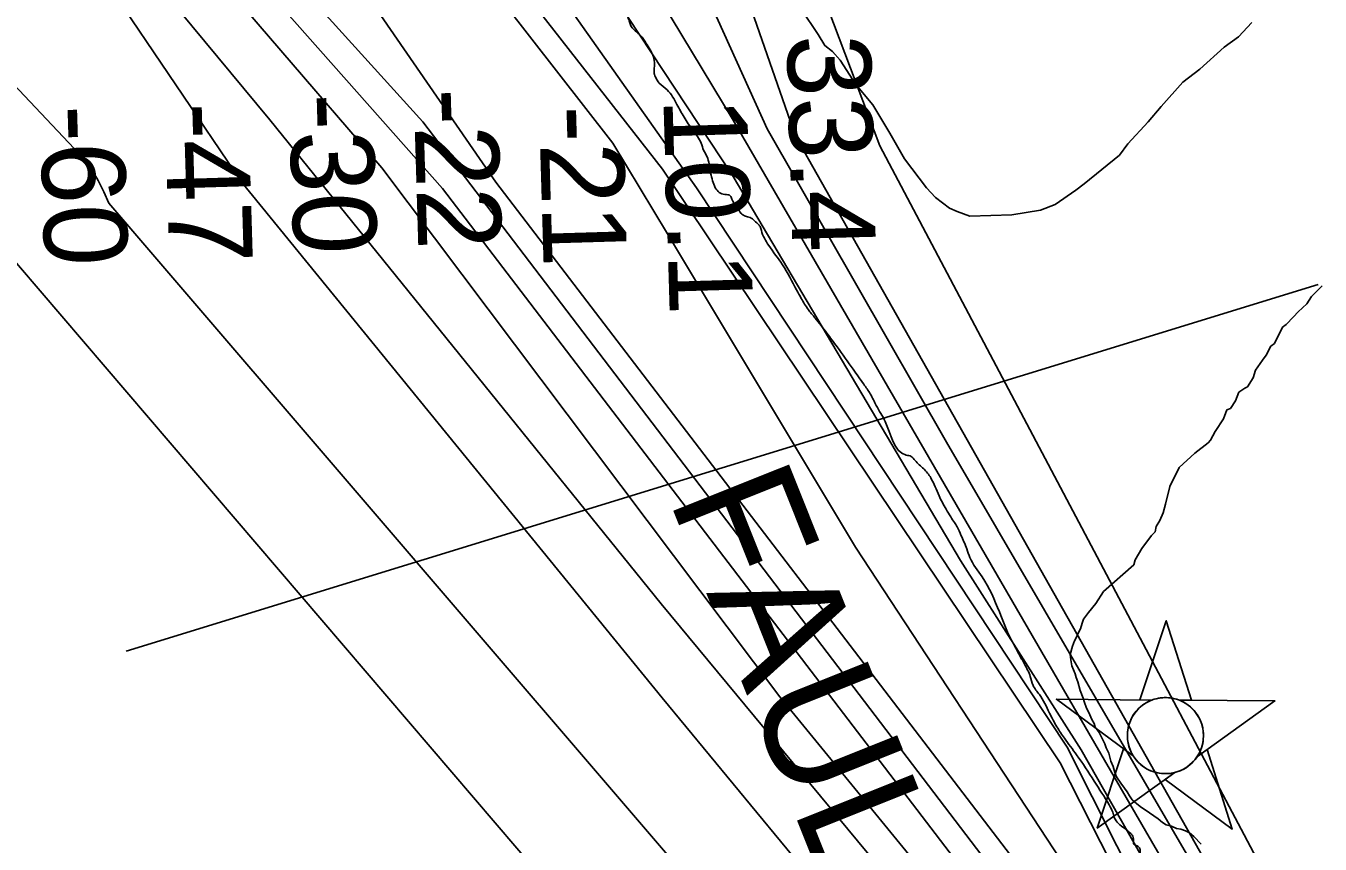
# Model space of a CAD drawing. Extents: x 3263578 to 3301413, y 764927 to 798602.
# Drawn here: x 3293459 to 3294497, y 778873 to 779528 of the extents above; entities that cross this region are included whole.
import ezdxf

# ---------------------------------------------------------------- set-up
doc = ezdxf.new("R2010")
doc.units = 0
for name, color, linetype in [('V-CHAN-NAID', 7, 'Continuous'), ('V-RIVR-EDGE', 7, 'Continuous'), ('V-RIVR-RANG', 7, 'Continuous'), ('V-RRAP-RVMT-IDEN', 7, 'Continuous'), ('V-SITE-VEGE', 7, 'Continuous'), ('V-TOPO-DPTH', 7, 'Continuous'), ('V-TOPO-MAJR', 7, 'Continuous'), ('V-TOPO-MINR', 7, 'Continuous'), ('V-TOPO-WATR', 7, 'Continuous')]:
    doc.layers.add(name, color=color, linetype=linetype)

msp = doc.modelspace()

# ---------------------------------------------------------------- linework, layer by layer
at = {"layer": 'V-CHAN-NAID'}
for points in [[(3294362.2, 778988.1), (3294352.6, 778988.2), (3294373.8, 779051.7), (3294394, 778987.9), (3294384.4, 778988), (3294382.8, 778988.5), (3294380.7, 778989.2), (3294378.7, 778989.6), (3294376.6, 778989.9), (3294375.5, 778990), (3294373.9, 778990.1), (3294372.2, 778990.1), (3294370.9, 778990), (3294368.9, 778989.8), (3294367.6, 778989.6), (3294365.8, 778989.2), (3294364.3, 778988.8), (3294363.2, 778988.5)], [(3294362.2, 778988.1), (3294285.7, 778988.7), (3294347.3, 778943.3), (3294346.2, 778945.2), (3294345.4, 778946.8), (3294344.5, 778948.8), (3294343.8, 778950.8), (3294343.5, 778952.1), (3294343.1, 778953.8), (3294342.9, 778955.2), (3294342.7, 778956.8), (3294342.6, 778958.6), (3294342.6, 778960.1), (3294342.7, 778962.2), (3294342.9, 778963.8), (3294343.2, 778966), (3294343.7, 778968), (3294344.3, 778969.8), (3294345, 778971.5), (3294345.7, 778973.1), (3294346.5, 778974.6), (3294347.6, 778976.4), (3294348.6, 778977.8), (3294349.6, 778979.1), (3294350.6, 778980.3), (3294351.9, 778981.6), (3294353, 778982.6), (3294354.7, 778984), (3294355.9, 778984.8), (3294357.6, 778985.9), (3294359.3, 778986.8), (3294360.8, 778987.5)], [(3294384.4, 778988), (3294460.9, 778987.4), (3294398.7, 778942.9), (3294399.6, 778944.4), (3294400.6, 778946.2), (3294401.3, 778947.8), (3294402, 778949.8), (3294402.6, 778951.6), (3294403, 778953.2), (3294403.3, 778955.2), (3294403.5, 778956.8), (3294403.6, 778959), (3294403.6, 778961.1), (3294403.4, 778963.3), (3294403.2, 778965), (3294402.7, 778967.3), (3294402, 778969.4), (3294401.3, 778971.4), (3294400.6, 778972.8), (3294399.6, 778974.7), (3294398.6, 778976.5), (3294397.3, 778978.2), (3294396.1, 778979.7), (3294394.8, 778981.1), (3294393.2, 778982.6), (3294391.4, 778984), (3294389.8, 778985.2), (3294387.9, 778986.3), (3294386.4, 778987.1)], [(3294380.6, 778930), (3294318.4, 778885.5), (3294339.6, 778949), (3294347.3, 778943.3), (3294347.9, 778942.3), (3294349.3, 778940.4), (3294350.5, 778939), (3294352, 778937.5), (3294353.4, 778936.3), (3294354.8, 778935.1), (3294356.2, 778934.1), (3294357.9, 778933.1), (3294359.6, 778932.2), (3294361.4, 778931.4), (3294362.9, 778930.8), (3294364.5, 778930.3), (3294366.7, 778929.7), (3294368.2, 778929.4), (3294370.3, 778929.2), (3294371.8, 778929.1), (3294373.7, 778929.1), (3294375.4, 778929.1), (3294377.1, 778929.3), (3294379, 778929.6)], [(3294398.7, 778942.9), (3294406.5, 778948.5), (3294426.7, 778884.7), (3294372.9, 778924.4), (3294380.6, 778930), (3294382.3, 778930.5), (3294383.9, 778931), (3294386.1, 778931.9), (3294387.8, 778932.8), (3294389.7, 778933.9), (3294391.4, 778935.2), (3294393, 778936.4), (3294394.3, 778937.6), (3294395.6, 778939), (3294396.9, 778940.4), (3294398, 778941.9)]]:
    msp.add_lwpolyline(points, close=True, dxfattribs=at)
msp.add_circle((3294373.1, 778959.6), 30.5, dxfattribs=at)
at = {"layer": 'V-RIVR-EDGE'}
msp.add_spline([(3294378.5, 778834.5), (3294373, 778841.3), (3294370.5, 778844.2), (3294366.1, 778848.9), (3294363.9, 778853.7), (3294362.3, 778855.6), (3294358.8, 778857.5), (3294356, 778860.3), (3294356, 778861.9), (3294354.4, 778863.2), (3294352.8, 778865.1), (3294352.8, 778867.6), (3294351.9, 778870.1), (3294348.7, 778872), (3294347.8, 778872.7), (3294347.5, 778874.2), (3294346.9, 778879), (3294345.3, 778881.2), (3294340.2, 778885.3), (3294332.1, 778893.9), (3294330.8, 778898.3), (3294328, 778904), (3294316, 778923), (3294301.9, 778944.2), (3294292.1, 778957.5), (3294286.1, 778966.6), (3294280.1, 778977.7), (3294272, 778992.6), (3294266.9, 778999.8), (3294264.7, 779007.1), (3294260, 779016.9), (3294255.6, 779025.1), (3294249, 779037.2), (3294239.9, 779058.7), (3294226.1, 779086.8), (3294216.3, 779102.3), (3294213.8, 779109.3), (3294209.1, 779120.3), (3294206, 779127), (3294203.8, 779130.4), (3294200.9, 779134.9), (3294197.2, 779141.2), (3294191.5, 779151.9), (3294184.9, 779166.2), (3294179.2, 779173.5), (3294172.3, 779180.1), (3294169.2, 779183.3), (3294165.1, 779184.5), (3294148.4, 779211.4), (3294141.2, 779224.1), (3294136.4, 779233.6), (3294131.1, 779241.2), (3294122.6, 779253.2), (3294109.7, 779271.2), (3294101.5, 779282.3), (3294092.1, 779294.3), (3294086.7, 779301), (3294081, 779310.1), (3294077.3, 779316.8), (3294065.9, 779337), (3294054.9, 779352.5), (3294049, 779364.5), (3294048, 779367.7), (3294046.1, 779369.9), (3294038.9, 779375.3), (3294035.4, 779376.3), (3294032.9, 779378.2), (3294029.1, 779383.9), (3294025.3, 779389.6), (3294024.1, 779392.4), (3294019.7, 779393.4), (3294015.2, 779395), (3294012.1, 779398.8), (3294009.9, 779404.4), (3294008.3, 779410.4), (3294007.1, 779418), (3294005.5, 779423.4), (3294002.7, 779428.8), (3294000.8, 779434.5), (3293994.2, 779444.6), (3293987, 779455.4), (3293981.3, 779465.5), (3293973.4, 779477.2), (3293967.1, 779482.6), (3293964, 779487.6), (3293963, 779491.4), (3293963.4, 779497.7), (3293962.4, 779503.7), (3293956.5, 779514.5), (3293952.1, 779520.8), (3293947.7, 779524.6), (3293944.8, 779527.8), (3293943.6, 779530.9), (3293942.3, 779534.4), (3293941.1, 779543), (3293936.4, 779556.2), (3293930.4, 779573.6), (3293925.1, 779584.4), (3293921.6, 779588.2), (3293919.7, 779592.3), (3293916.3, 779602.1), (3293911.2, 779608.4), (3293909, 779613.8), (3293907.1, 779615.4), (3293905.6, 779618.2), (3293905.6, 779620.4), (3293903, 779623.6), (3293898, 779628.7), (3293892, 779639.1), (3293885.7, 779645.4), (3293875.6, 779656.2), (3293864, 779663.8), (3293853.9, 779671.1), (3293846, 779677.1), (3293841.3, 779680), (3293835.3, 779688.5), (3293830.9, 779690.4), (3293818.3, 779701.5), (3293804.4, 779711.3), (3293794.6, 779719.9), (3293782, 779731.9), (3293772.6, 779740.5), (3293771.3, 779744.9), (3293768.5, 779749), (3293764.4, 779752.8), (3293759.7, 779756.3), (3293755.9, 779760.7), (3293747.1, 779770.2), (3293724.4, 779798.1), (3293701.1, 779824.3), (3293673.4, 779857.6), (3293649.8, 779886.7), (3293635.3, 779904.1), (3293604.4, 779941.8), (3293579.5, 779973.1), (3293558.8, 779998.1), (3293544.9, 780013.6), (3293535.4, 780025.3), (3293525.7, 780032.6), (3293499.5, 780067.4), (3293483.5, 780085.4), (3293457, 780113.9), (3293425.8, 780147.8), (3293405, 780166.2), (3293385.5, 780181.7), (3293377.3, 780190.6), (3293370.7, 780202), (3293367.2, 780209.9), (3293357.2, 780224.1), (3293333.9, 780247.5), (3293301.4, 780275.4), (3293270.2, 780302.4)], degree=3, dxfattribs=at)
at = {"layer": 'V-RIVR-RANG'}
msp.add_line((3294495.5, 779321.2), (3293539.6, 779027.4), dxfattribs=at)
at = {"layer": 'V-SITE-VEGE'}
for p, q in [((3294490.2, 779311.7), (3294498.9, 779320)), ((3294479.6, 779299.4), (3294486.4, 779305.6)), ((3294486.4, 779305.6), (3294490.2, 779311.7)), ((3294470, 779289.1), (3294475.8, 779295.3)), ((3294475.8, 779295.3), (3294479.6, 779299.4)), ((3294460.5, 779273.8), (3294467.1, 779287)), ((3294467.1, 779287), (3294470, 779289.1)), ((3294453.9, 779264.6), (3294457.6, 779271.7)), ((3294457.6, 779271.7), (3294460.5, 779273.8)), ((3294445.3, 779252.4), (3294451, 779260.5)), ((3294451, 779260.5), (3294453.9, 779264.6)), ((3294443.5, 779246.3), (3294445.3, 779252.4)), ((3294438.8, 779239.2), (3294443.5, 779246.3)), ((3294429.2, 779227.9), (3294431.9, 779235)), ((3294431.9, 779235), (3294436.8, 779238.1)), ((3294436.8, 779238.1), (3294438.8, 779239.2)), ((3294419.7, 779213.6), (3294422.4, 779220.7)), ((3294422.4, 779220.7), (3294425.4, 779221.8)), ((3294425.4, 779221.8), (3294429.2, 779227.9)), ((3294413, 779203.4), (3294419.7, 779213.6)), ((3294409.3, 779196.3), (3294413, 779203.4)), ((3294396.7, 779185.9), (3294407.4, 779194.3)), ((3294407.4, 779194.3), (3294409.3, 779196.3)), ((3294384.1, 779174.5), (3294396.7, 779185.9)), ((3294376.6, 779159.3), (3294384.1, 779174.5)), ((3294373.1, 779145.2), (3294376.6, 779159.3)), ((3294368.5, 779132.1), (3294371.3, 779138.2)), ((3294371.3, 779138.2), (3294373.1, 779145.2)), ((3294364.9, 779123), (3294365.7, 779127.1)), ((3294365.7, 779127.1), (3294368.5, 779132.1)), ((3294354.3, 779109.7), (3294362, 779119.9)), ((3294362, 779119.9), (3294364.9, 779123)), ((3294348.7, 779100.5), (3294354.3, 779109.7)), ((3294323.5, 779075.2), (3294347.8, 779096.5)), ((3294347.8, 779096.5), (3294348.7, 779100.5)), ((3294317.4, 779065.5), (3294323.5, 779075.2)), ((3294311.4, 779058.3), (3294317.4, 779065.5)), ((3294306.2, 779049.8), (3294307.5, 779052.9)), ((3294307.5, 779052.9), (3294311.4, 779058.3)), ((3294303.2, 779041.6), (3294304.9, 779045.1)), ((3294304.9, 779045.1), (3294306.2, 779049.8)), ((3294298.5, 779031.2), (3294300.2, 779035.5)), ((3294300.2, 779035.5), (3294301.9, 779038.6)), ((3294301.9, 779038.6), (3294303.2, 779041.6)), ((3294296.7, 779024.7), (3294298.5, 779031.2)), ((3294297.2, 779020.4), (3294296.7, 779024.7)), ((3294298.1, 779015.6), (3294297.2, 779020.4)), ((3294300.7, 779009.1), (3294298.1, 779015.6)), ((3294301.6, 779006.1), (3294300.7, 779009.1)), ((3294302.9, 779002.7), (3294301.6, 779006.1)), ((3294304.6, 778995.7), (3294302.9, 779002.7)), ((3294307.2, 778989.7), (3294304.6, 778995.7)), ((3294308.1, 778986.2), (3294307.2, 778989.7)), ((3294309.4, 778982.3), (3294308.1, 778986.2)), ((3294312.5, 778976.3), (3294309.4, 778982.3)), ((3294314.2, 778972.4), (3294312.5, 778976.3)), ((3294315.9, 778969.4), (3294314.2, 778972.4)), ((3294316.8, 778966.3), (3294315.9, 778969.4)), ((3294319.9, 778962), (3294316.8, 778966.3)), ((3294322.5, 778956.8), (3294319.9, 778962)), ((3294324.6, 778952.9), (3294322.5, 778956.8)), ((3294325.5, 778949.9), (3294324.6, 778952.9)), ((3294327.7, 778945.6), (3294325.5, 778949.9)), ((3294329.4, 778939.1), (3294327.7, 778945.6)), ((3294331.2, 778934.8), (3294329.4, 778939.1)), ((3294332.5, 778930), (3294331.2, 778934.8)), ((3294333.8, 778926.6), (3294332.5, 778930)), ((3294337.3, 778921.4), (3294333.8, 778926.6)), ((3294340.3, 778917.5), (3294337.3, 778921.4)), ((3294342.5, 778914.5), (3294340.3, 778917.5)), ((3294344.2, 778911.4), (3294342.5, 778914.5)), ((3294346.4, 778908), (3294344.2, 778911.4)), ((3294350.3, 778905), (3294346.4, 778908)), ((3294353.8, 778901.9), (3294350.3, 778905)), ((3294356.8, 778900.2), (3294353.8, 778901.9)), ((3294367.2, 778892.9), (3294356.8, 778900.2)), ((3294370.7, 778889.9), (3294367.2, 778892.9)), ((3294373.7, 778888.1), (3294370.7, 778889.9)), ((3294378.1, 778886.9), (3294373.7, 778888.1)), ((3294382, 778885.1), (3294378.1, 778886.9)), ((3294385.4, 778884.7), (3294382, 778885.1)), ((3294389.3, 778883.4), (3294385.4, 778884.7)), ((3294392.4, 778881.7), (3294389.3, 778883.4)), ((3294395.8, 778878.7), (3294392.4, 778881.7)), ((3294401.9, 778872.6), (3294395.8, 778878.7))]:
    msp.add_line(p, q, dxfattribs=at)
msp.add_lwpolyline([(3294442.3, 779531.1), (3294431.7, 779519.8), (3294420.1, 779511.4), (3294400.7, 779493.8), (3294387.1, 779483.4), (3294369.8, 779463.9), (3294359.2, 779451.5), (3294342.9, 779434), (3294336.2, 779424.8), (3294308, 779402), (3294301.2, 779396.7), (3294284.7, 779385.2), (3294272.8, 779380.8), (3294250, 779377.1), (3294216.2, 779375.9), (3294206.1, 779379.6), (3294200, 779382.4), (3294188.7, 779391), (3294181.5, 779398.7), (3294163.8, 779422), (3294152.1, 779442.6), (3294138.4, 779465.1), (3294124.9, 779481.6), (3294112.2, 779501.1), (3294106, 779507.9), (3294099.9, 779512.7), (3294094.6, 779521.5), (3294080.9, 779541.9)], dxfattribs=at)
at = {"layer": 'V-TOPO-DPTH'}
for points in [[(3294973.1, 775831.4), (3295017.6, 775831.4), (3294965.5, 776147.7), (3295107.7, 776945.4), (3295094.3, 777022.3), (3294840.5, 777707.9), (3294732.7, 777981.7), (3294573.4, 778477.2), (3294476.6, 778647), (3294305.5, 778948.1), (3294208.7, 779099.9), (3294026.3, 779407.8), (3293661.5, 779960.3), (3293616.5, 780071.2), (3293497.5, 780381.2), (3293432.2, 780489.9), (3293378, 780514.9), (3293061.8, 780628.7), (3292540.1, 780858.3), (3292411.4, 780931), (3292041.2, 781171.5), (3291729.9, 781432.3), (3291450.1, 781636.4), (3291156.2, 781847.5)], [(3290993.9, 781750.3), (3291284.2, 781598.6), (3291630.7, 781389.5), (3291944.9, 781095.1), (3292387.4, 780805.7), (3293053.8, 780441), (3293501.2, 780012.8), (3293969.6, 779413.7), (3294288.7, 778937.7), (3294522.5, 778478), (3294808.9, 777703.2), (3294871.2, 776987.6), (3294917.1, 776149.3), (3294973.1, 775831.4)], [(3290993.9, 781750.3), (3291284.2, 781598.6), (3291630.7, 781389.5), (3291944.9, 781095.1), (3292387.4, 780805.7), (3293053.8, 780441), (3293501.2, 780012.8), (3293969.6, 779413.7), (3294288.7, 778937.7), (3294522.5, 778478), (3294808.9, 777703.2), (3294871.2, 776987.6), (3294917.1, 776149.3), (3294973.1, 775831.4)], [(3290768.6, 781615.5), (3291150.4, 781460.1), (3291529, 781288.3), (3291843.4, 781063.3), (3292285.8, 780768.6), (3292829.6, 780430.9), (3293437.1, 779980.9), (3293836.1, 779403.3), (3294315, 778777.5), (3294426.7, 778613.1), (3294493.1, 778487.4), (3294758.2, 777715.3), (3294781.5, 777440.3), (3294887.8, 776166.7), (3294937.5, 775831.4), (3294908.8, 775831.4)], [(3294973.1, 775831.4), (3294937.5, 775831.4), (3294887.8, 776166.7), (3294781.5, 777440.3), (3294758.2, 777715.3), (3294493.1, 778487.4), (3294426.7, 778613.1), (3294315, 778777.5), (3293836.1, 779403.3), (3293437.1, 779980.9), (3292829.6, 780430.9), (3292285.8, 780768.6), (3291843.4, 781063.3), (3291529, 781288.3), (3291150.4, 781460.1), (3290768.6, 781615.5)], [(3294908.8, 775831.4), (3294853.1, 776170.8), (3294759.8, 777292.2), (3294728.7, 777671.3), (3294643.9, 777933.2), (3294474.4, 778472.8), (3294410.7, 778590.4), (3293793.3, 779398.1), (3293399.4, 779842.2), (3292701.4, 780415.2), (3292082.9, 780753.1), (3291592.3, 780983.9), (3291091, 781209.3), (3290856.4, 781332.7), (3290500.3, 781455)], [(3294908.8, 775831.4), (3294853.1, 776170.8), (3294759.8, 777292.2), (3294728.7, 777671.3), (3294643.9, 777933.2), (3294474.4, 778472.8), (3294410.7, 778590.4), (3293793.3, 779398.1), (3293399.4, 779842.2), (3292701.4, 780415.2), (3292082.9, 780753.1), (3291592.3, 780983.9), (3291091, 781209.3), (3290856.4, 781332.7), (3290500.3, 781455)], [(3292006.9, 780633.1), (3292221.7, 780546.5), (3292388.3, 780501.2), (3292580.4, 780436.6), (3292669.9, 780353.1), (3293137, 780018.6), (3293501.6, 779697.2), (3293744.5, 779414.6), (3294063.9, 778990.8), (3294389.8, 778592.5), (3294453.6, 778470.6), (3294695.3, 777688), (3294770.5, 776982.7), (3294838.9, 776155.7), (3294889.2, 775831.4), (3294908.8, 775831.4)], [(3292006.9, 780633.1), (3292221.7, 780546.5), (3292388.3, 780501.2), (3292580.4, 780436.6), (3292669.9, 780353.1), (3293137, 780018.6), (3293501.6, 779697.2), (3293744.5, 779414.6), (3294063.9, 778990.8), (3294389.8, 778592.5), (3294453.6, 778470.6), (3294695.3, 777688), (3294770.5, 776982.7), (3294838.9, 776155.7), (3294889.2, 775831.4), (3294863.1, 775831.4)], [(3294863.1, 775831.4), (3294807.8, 776180.3), (3294737.8, 777018.6), (3294659.2, 777646.2), (3294606.4, 777862.5), (3294421, 778471.6), (3294352, 778602.6), (3293968.7, 779065.3), (3293654.7, 779453.2), (3293468.4, 779677.9), (3293239.3, 779894.7)], [(3294863.1, 775831.4), (3294807.8, 776180.3), (3294737.8, 777018.6), (3294659.2, 777646.2), (3294606.4, 777862.5), (3294421, 778471.6), (3294352, 778602.6), (3293968.7, 779065.3), (3293654.7, 779453.2), (3293468.4, 779677.9), (3293239.3, 779894.7)]]:
    msp.add_lwpolyline(points, dxfattribs=at)
at = {"layer": 'V-TOPO-MAJR'}
for points in [[(3295185, 775831.4), (3295173.3, 776122), (3295154, 776954.9), (3295069.4, 777280.8), (3294901.6, 777703.3), (3294600.6, 778513.3), (3294076.4, 779440.1), (3293869.7, 780033.3), (3293769.4, 780530), (3293711.6, 780877.2), (3293696.1, 781112.1), (3293701.7, 781186.9)], [(3293147.8, 779928.5), (3293526.3, 779560.1), (3293632.6, 779402.7), (3293969.4, 778989.9), (3294330, 778553.3), (3294371.3, 778488), (3294397.7, 778384.2), (3294621.3, 777707.9), (3294717.4, 777005.2), (3294792.3, 776157.4), (3294845, 775831.4)]]:
    msp.add_lwpolyline(points, dxfattribs=at)
at = {"layer": 'V-TOPO-MINR'}
for p, q in [((3293497.9, 779430.1), (3292992, 779965.8)), ((3293499.8, 779428.6), (3293497.9, 779430.1)), ((3293501.7, 779427.1), (3293499.8, 779428.6)), ((3293503.5, 779425.5), (3293501.7, 779427.1)), ((3293505.2, 779423.7), (3293503.5, 779425.5)), ((3293506.7, 779421.9), (3293505.2, 779423.7)), ((3293508.1, 779420), (3293506.7, 779421.9)), ((3293509.4, 779418), (3293508.1, 779420)), ((3293517, 779404.6), (3293509.4, 779418)), ((3293521.6, 779395.6), (3293517, 779404.6)), ((3293525.6, 779386.4), (3293521.6, 779395.6)), ((3294315.2, 778466.1), (3293525.6, 779386.4)), ((3294154.5, 778517.1), (3293415.3, 779380.5))]:
    msp.add_line(p, q, dxfattribs=at)
for points in [[(3291156.2, 781847.5), (3291450.1, 781636.4), (3291729.9, 781432.3), (3292041.2, 781171.5), (3292411.4, 780931), (3292540.1, 780858.3), (3293061.8, 780628.7), (3293378, 780514.9), (3293432.2, 780489.9), (3293497.5, 780381.2), (3293616.5, 780071.2), (3293661.5, 779960.3), (3294026.3, 779407.8), (3294208.7, 779099.9), (3294305.5, 778948.1), (3294476.6, 778647), (3294573.4, 778477.2), (3294732.7, 777981.7), (3294840.5, 777707.9), (3295094.3, 777022.3), (3295107.7, 776945.4), (3294965.5, 776147.7), (3295017.6, 775831.4)], [(3295002.5, 775831.4), (3294989.8, 775908), (3294938.4, 776147.8), (3294902, 776988.9), (3294822.5, 777717), (3294802.2, 777757.8), (3294633.8, 778205.8), (3294526, 778497.7), (3294454, 778633.5), (3294294.2, 778950.4), (3293996.9, 779398.8), (3293559.9, 780017.1), (3293203.8, 780467.8), (3293154.1, 780499.6), (3292447.4, 780849.5), (3291975.6, 781137.8), (3291880.8, 781208.1), (3291684.5, 781375.9), (3291504.1, 781523.3), (3291323.6, 781672.9), (3291244.6, 781725.1), (3291094.5, 781810.5)], [(3294124.6, 779110.6), (3293973.8, 779361.7), (3293929.8, 779434.4), (3293624.8, 779826.3), (3293480.2, 780003.3), (3293410.9, 780069.7), (3293159.1, 780278.5), (3292897.7, 780446.4), (3292626.8, 780617.4), (3292293, 780832.7), (3291978, 781029.1), (3291700.9, 781237.9), (3291442.7, 781405.8), (3291171.8, 781551.5), (3290859.6, 781670)], [(3290768.6, 781615.5), (3291150.4, 781460.1), (3291529, 781288.3), (3291843.4, 781063.3), (3292285.8, 780768.6), (3292829.6, 780430.9), (3293437.1, 779980.9), (3293836.1, 779403.3), (3294315, 778777.5), (3294426.7, 778613.1), (3294493.1, 778487.4), (3294758.2, 777715.3), (3294781.5, 777440.3), (3294887.8, 776166.7), (3294937.5, 775831.4)], [(3294925.6, 775831.4), (3294874.5, 776160.1), (3294796.6, 777041.2), (3294739.5, 777719.4), (3294612.3, 778077.4), (3294479.8, 778494.1), (3294405.4, 778627.8), (3293777.5, 779451.5), (3293394.1, 779874.3), (3293207.7, 780061.6), (3292776.2, 780441.7), (3292189.8, 780790.2), (3291742, 781084.9), (3291379.5, 781278), (3291027.5, 781428.4), (3290664.6, 781553.3)], [(3290500.3, 781455), (3290856.4, 781332.7), (3291091, 781209.3), (3291592.3, 780983.9), (3292082.9, 780753.1), (3292701.4, 780415.2), (3293399.4, 779842.2), (3293793.3, 779398.1), (3294410.7, 778590.4), (3294474.4, 778472.8), (3294643.9, 777933.2), (3294728.7, 777671.3), (3294759.8, 777292.2), (3294853.1, 776170.8), (3294908.8, 775831.4)], [(3295219.4, 775831.4), (3295202.8, 776097.4), (3295218.5, 776965.5), (3295106.3, 777286.8), (3294931, 777730.3), (3294625.5, 778522.3), (3294144, 779432.3), (3293914.9, 780038.8), (3293875.1, 780405.1), (3293866.3, 780527.2), (3293880.6, 780798.5), (3293922, 781083.2), (3293958.4, 781200.7)], [(3293676.9, 780708.6), (3293730.9, 780618), (3293762.2, 780477.8), (3293768.1, 780120.5), (3293758.8, 780021.1), (3293785.7, 779917), (3293842, 779831), (3293963.6, 779645.3), (3294053.6, 779446.1), (3294197.6, 779194.8), (3294395.7, 778855.2), (3294593.8, 778502.1), (3294638.7, 778382.1), (3294746.5, 778090.2), (3294937.4, 777574.3), (3295060.9, 777237.1), (3295130.4, 776997.3), (3295141.6, 776945.3), (3295120.7, 776730.6), (3295090.2, 776292.1), (3295060.4, 776131.6), (3295075.8, 775953), (3295099.6, 775831.4)], [(3295051.7, 775831.4), (3294994.9, 776131.8), (3294994.9, 776158.9), (3295001.8, 776192.8), (3295056.7, 776461.7), (3295125.7, 776936.3), (3295123.6, 776986.1), (3295098.9, 777051.7), (3294970.9, 777413.7), (3294879, 777712.4), (3294589.2, 778484), (3294465.4, 778696.8), (3294026.4, 779453), (3293695.5, 780000.9), (3293639.8, 780358.2), (3293660.5, 780496.1), (3293647.1, 780543.6), (3293556.9, 780652.3)], [(3292006.9, 780633.1), (3292221.7, 780546.5), (3292388.3, 780501.2), (3292580.4, 780436.6), (3292669.9, 780353.1), (3293137, 780018.6), (3293501.6, 779697.2), (3293744.5, 779414.6), (3294063.9, 778990.8), (3294389.8, 778592.5), (3294453.6, 778470.6), (3294695.3, 777688), (3294770.5, 776982.7), (3294838.9, 776155.7), (3294889.2, 775831.4)], [(3294863.1, 775831.4), (3294807.8, 776180.3), (3294737.8, 777018.6), (3294659.2, 777646.2), (3294606.4, 777862.5), (3294421, 778471.6), (3294352, 778602.6), (3293968.7, 779065.3), (3293654.7, 779453.2), (3293468.4, 779677.9), (3293239.3, 779894.7)], [(3294956.8, 775831.4), (3294905.8, 776126.1), (3294884.4, 776400.6), (3294881.5, 776489), (3294786.7, 777691), (3294617.5, 778167.8), (3294511, 778467.7), (3294468.6, 778554.6), (3294431, 778628.8), (3294289.6, 778859.4), (3294124.6, 779110.6)]]:
    msp.add_lwpolyline(points, dxfattribs=at)
at = {"layer": 'V-TOPO-WATR'}
msp.add_lwpolyline([(3290993.9, 781750.3), (3291284.2, 781598.6), (3291630.7, 781389.5), (3291944.9, 781095.1), (3292387.4, 780805.7), (3293053.8, 780441), (3293501.2, 780012.8), (3293969.6, 779413.7), (3294288.7, 778937.7), (3294522.5, 778478), (3294808.9, 777703.2), (3294871.2, 776987.6), (3294917.1, 776149.3), (3294973.1, 775831.4)], dxfattribs=at)

# ---------------------------------------------------------------- texts
at = {"layer": 'V-RIVR-RANG'}
for s, rotation, p in [('33.4', 271.4583, (3294069.5, 779520.8)), ('-30', 271.6992, (3293670.2, 779473.7)), ('-22', 271.6992, (3293770.1, 779477.8)), ('-60', 271.6992, (3293470.4, 779464.4)), ('-47', 271.6992, (3293570.4, 779466.4)), ('-21', 271.6992, (3293870.6, 779464)), ('10.1', 271.6992, (3293970.4, 779470.4))]:
    msp.add_text(s, height=67, rotation=rotation, dxfattribs=at).set_placement(p)
at = {"layer": 'V-RRAP-RVMT-IDEN'}
msp.add_text('FAUL-', height=100, rotation=291.7879, dxfattribs=at).set_placement((3293974.3, 779150))

doc.saveas('drawing.dxf')
